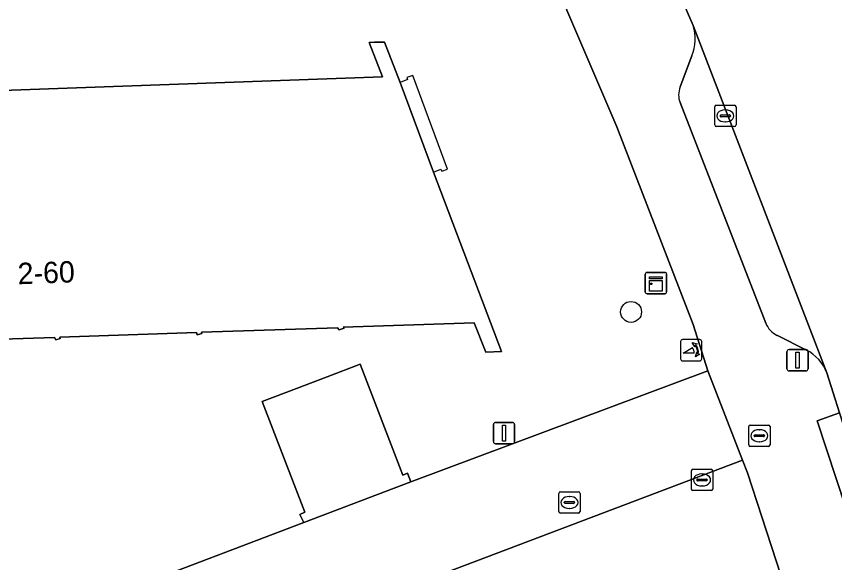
# Model space of a CAD drawing. Extents: x 159262 to 160143, y 383399 to 384319.
# Drawn here: x 159366.62 to 159404.96, y 383958.93 to 383984.53 of the extents above; entities that cross this region are included whole.
import ezdxf

# ---------------------------------------------------------------- set-up
doc = ezdxf.new("R2010")
doc.units = 0
for name, color, linetype in [('IMGEO_Boom', 7, 'Continuous'), ('IMGEO_Erf', 7, 'Continuous'), ('IMGEO_Kast', 7, 'Continuous'), ('IMGEO_Kolk', 7, 'Continuous'), ('IMGEO_Lichtmast', 7, 'Continuous'), ('IMGEO_Pand', 7, 'Continuous'), ('IMGEO_Pand_nummerreeks', 7, 'Continuous'), ('IMGEO_Pand_overbouw', 7, 'Continuous'), ('IMGEO_Parkeervlak_open', 7, 'Continuous'), ('IMGEO_Poller', 7, 'Continuous'), ('IMGEO_Rijbaan_lokaal_gesloten', 7, 'Continuous'), ('IMGEO_Rijbaan_lokaal_open', 7, 'Continuous'), ('IMGEO_Rioolput', 7, 'Continuous'), ('IMGEO_Voetpad_open', 7, 'Continuous')]:
    doc.layers.add(name, color=color, linetype=linetype)

msp = doc.modelspace()

# ---------------------------------------------------------------- linework, layer by layer
at = {"layer": 'IMGEO_Boom'}
msp.add_circle((159395.421, 383970.68), 0.489, dxfattribs=at)
at = {"layer": 'IMGEO_Erf'}
for points in [[(159335.499, 383939.052), (159333.905, 383943.27), (159354.442, 383951.073), (159380.083, 383960.815), (159379.898, 383961.186), (159380.135, 383961.305), (159378.135, 383966.476), (159379.752, 383967.096), (159381.185, 383967.645), (159382.735, 383968.24), (159384.72, 383963.03), (159384.942, 383963.121), (159385.106, 383962.718), (159399.026, 383967.927), (159398.336, 383970.098), (159394.756, 383979.351), (159389.333, 383992.016)], [(159344.657, 383980.291), (159383.776, 383981.694), (159383.152, 383983.309), (159383.394, 383983.314), (159383.868, 383983.324), (159384.598, 383981.432), (159386.168, 383977.233), (159389.349, 383968.834), (159388.612, 383968.797), (159388.579, 383968.879), (159388.067, 383970.169), (159381.936, 383969.972), (159381.973, 383969.915), (159381.739, 383969.835), (159381.671, 383969.934), (159375.291, 383969.734), (159375.312, 383969.667), (159375.094, 383969.602), (159375.055, 383969.714), (159368.659, 383969.491), (159368.676, 383969.433), (159368.464, 383969.373), (159368.403, 383969.478), (159362.023, 383969.283)]]:
    msp.add_lwpolyline(points, dxfattribs=at)
at = {"layer": 'IMGEO_Kast'}
for p, q in [((159396.087, 383971.609), (159396.087, 383972.45)), ((159396.087, 383972.45), (159396.087, 383971.609)), ((159396.162, 383972.534), (159397.003, 383972.534)), ((159397.003, 383972.534), (159396.162, 383972.534)), ((159397.087, 383972.459), (159397.087, 383971.618)), ((159397.087, 383971.618), (159397.087, 383972.459)), ((159397.012, 383971.534), (159396.171, 383971.534)), ((159396.171, 383971.534), (159397.012, 383971.534))]:
    msp.add_line(p, q, dxfattribs=at)
for points in [[(159396.282, 383972.324), (159396.882, 383972.324), (159396.882, 383972.239), (159396.282, 383972.239), (159396.282, 383972.324)], [(159396.282, 383972.149), (159396.882, 383972.149), (159396.882, 383971.66), (159396.282, 383971.66), (159396.282, 383972.149)]]:
    msp.add_lwpolyline(points, dxfattribs=at)
msp.add_circle((159396.366, 383971.998), 0.0377, dxfattribs=at)
for centre, start, end in [((159396.165, 383972.456), 92.4484, 184.2845), ((159396.165, 383972.456), 92.4484, 184.2845), ((159397.009, 383972.456), 2.4484, 94.2845), ((159397.009, 383972.456), 2.4484, 94.2845), ((159396.165, 383971.612), 182.4484, 274.2845), ((159396.165, 383971.612), 182.4484, 274.2845), ((159397.009, 383971.612), 272.4484, 4.2845), ((159397.009, 383971.612), 272.4484, 4.2845)]:
    msp.add_arc(centre, 0.0779, start, end, dxfattribs=at)
at = {"layer": 'IMGEO_Kolk'}
for p, q in [((159399.339, 383979.44), (159399.339, 383980.292)), ((159399.414, 383980.366), (159400.266, 383980.366)), ((159399.827, 383980.146), (159399.852, 383980.146)), ((159400.34, 383980.292), (159400.34, 383979.44)), ((159399.598, 383979.86), (159399.598, 383979.872)), ((159400.036, 383979.823), (159399.638, 383979.823)), ((159399.641, 383979.909), (159400.039, 383979.909)), ((159400.082, 383979.872), (159400.082, 383979.86)), ((159400.266, 383979.366), (159399.414, 383979.366)), ((159399.85, 383979.586), (159399.825, 383979.586)), ((159398.248, 383962.383), (159398.248, 383963.235)), ((159398.323, 383963.309), (159399.175, 383963.309)), ((159399.249, 383963.235), (159399.249, 383962.383)), ((159398.55, 383962.852), (159398.948, 383962.852)), ((159398.736, 383963.089), (159398.761, 383963.089)), ((159398.507, 383962.803), (159398.507, 383962.815)), ((159398.945, 383962.766), (159398.547, 383962.766)), ((159398.759, 383962.529), (159398.734, 383962.529)), ((159398.991, 383962.815), (159398.991, 383962.803)), ((159399.175, 383962.309), (159398.323, 383962.309))]:
    msp.add_line(p, q, dxfattribs=at)
for points in [[(159399.339, 383979.44), (159399.339, 383980.292)], [(159399.414, 383980.366), (159400.266, 383980.366)], [(159400.34, 383980.292), (159400.34, 383979.44)], [(159400.266, 383979.366), (159399.414, 383979.366)], [(159398.248, 383962.383), (159398.248, 383963.235)], [(159398.323, 383963.309), (159399.175, 383963.309)], [(159399.249, 383963.235), (159399.249, 383962.383)], [(159399.175, 383962.309), (159398.323, 383962.309)]]:
    msp.add_lwpolyline(points, dxfattribs=at)
for centre, radius, start, end in [((159399.416, 383980.29), 0.0765, 91.552, 178.448), ((159399.416, 383980.29), 0.0765, 91.552, 178.448), ((159400.264, 383980.29), 0.0765, 1.552, 88.448), ((159400.264, 383980.29), 0.0765, 1.552, 88.448), ((159399.638, 383979.869), 0.0403, 85.8775, 175.7526), ((159399.635, 383979.859), 0.0366, 178.938, 274.7102), ((159400.039, 383979.866), 0.043, 264.8664, 352.4533), ((159400.043, 383979.871), 0.0386, 1.7309, 96.639), ((159399.416, 383979.442), 0.0765, 181.552, 268.448), ((159399.416, 383979.442), 0.0765, 181.552, 268.448), ((159400.264, 383979.442), 0.0765, 271.552, 358.448), ((159400.264, 383979.442), 0.0765, 271.552, 358.448), ((159398.325, 383963.233), 0.0765, 91.552, 178.448), ((159398.325, 383963.233), 0.0765, 91.552, 178.448), ((159399.173, 383963.233), 0.0765, 1.552, 88.448), ((159399.173, 383963.233), 0.0765, 1.552, 88.448), ((159398.547, 383962.812), 0.0403, 85.8775, 175.7526), ((159398.952, 383962.814), 0.0386, 1.7309, 96.639), ((159398.544, 383962.802), 0.0366, 178.938, 274.7102), ((159398.948, 383962.809), 0.043, 264.8664, 352.4533), ((159398.325, 383962.385), 0.0765, 181.552, 268.448), ((159398.325, 383962.385), 0.0765, 181.552, 268.448), ((159399.173, 383962.385), 0.0765, 271.552, 358.448), ((159399.173, 383962.385), 0.0765, 271.552, 358.448)]:
    msp.add_arc(centre, radius, start, end, dxfattribs=at)
for centre, major_axis, ratio, start_param, end_param in [((159399.826, 383979.866), (-0.387, 0.002), 0.722429, 4.712389, 7.853982), ((159399.851, 383979.866), (-0.39, 0.002), 0.717154, 1.570796, 4.712389), ((159398.735, 383962.809), (-0.387, 0.002), 0.722429, 4.712389, 7.853982), ((159398.76, 383962.809), (-0.39, 0.002), 0.717154, 1.570796, 4.712389)]:
    msp.add_ellipse(centre, major_axis=major_axis, ratio=ratio, start_param=start_param, end_param=end_param, dxfattribs=at)
at = {"layer": 'IMGEO_Lichtmast'}
for p, q in [((159402.723, 383968.015), (159402.723, 383968.815)), ((159402.723, 383968.815), (159402.723, 383968.015)), ((159402.823, 383968.915), (159403.613, 383968.915)), ((159403.613, 383968.915), (159402.823, 383968.915)), ((159403.713, 383968.815), (159403.713, 383968.015)), ((159403.713, 383968.015), (159403.713, 383968.815)), ((159403.613, 383967.915), (159402.823, 383967.915)), ((159402.823, 383967.915), (159403.613, 383967.915)), ((159388.973, 383964.602), (159388.973, 383965.402)), ((159388.973, 383965.402), (159388.973, 383964.602)), ((159389.073, 383965.502), (159389.863, 383965.502)), ((159389.863, 383965.502), (159389.073, 383965.502)), ((159389.963, 383965.402), (159389.963, 383964.602)), ((159389.963, 383964.602), (159389.963, 383965.402)), ((159389.863, 383964.502), (159389.073, 383964.502)), ((159389.073, 383964.502), (159389.863, 383964.502))]:
    msp.add_line(p, q, dxfattribs=at)
for points in [[(159403.143, 383968.79), (159403.293, 383968.79), (159403.293, 383968.04), (159403.143, 383968.04), (159403.143, 383968.79)], [(159389.393, 383965.377), (159389.543, 383965.377), (159389.543, 383964.627), (159389.393, 383964.627), (159389.393, 383965.377)]]:
    msp.add_lwpolyline(points, dxfattribs=at)
for centre, start, end in [((159402.823, 383968.815), 90, 180), ((159402.823, 383968.815), 90, 180), ((159403.613, 383968.815), 0, 90), ((159403.613, 383968.815), 360, 90), ((159402.823, 383968.015), 180, 270), ((159402.823, 383968.015), 180, 270), ((159403.613, 383968.015), 270, 0), ((159403.613, 383968.015), 270, 0), ((159389.073, 383965.402), 90, 180), ((159389.073, 383965.402), 90, 180), ((159389.863, 383965.402), 0, 90), ((159389.863, 383965.402), 360, 90), ((159389.073, 383964.602), 180, 270), ((159389.073, 383964.602), 180, 270), ((159389.863, 383964.602), 270, 0), ((159389.863, 383964.602), 270, 0)]:
    msp.add_arc(centre, 0.1, start, end, dxfattribs=at)
at = {"layer": 'IMGEO_Pand'}
msp.add_lwpolyline([(159362.023, 383969.283), (159368.403, 383969.478), (159368.464, 383969.373), (159368.676, 383969.433), (159368.659, 383969.491), (159375.055, 383969.714), (159375.094, 383969.602), (159375.312, 383969.667), (159375.291, 383969.734), (159381.671, 383969.934), (159381.739, 383969.835), (159381.973, 383969.915), (159381.936, 383969.972), (159388.067, 383970.169), (159388.579, 383968.879), (159388.612, 383968.797), (159389.349, 383968.834), (159386.168, 383977.233), (159384.598, 383981.432), (159383.868, 383983.324), (159383.394, 383983.314), (159383.152, 383983.309), (159383.776, 383981.694), (159344.657, 383980.291)], dxfattribs=at)
msp.add_lwpolyline([(159382.735, 383968.24), (159381.185, 383967.645), (159379.752, 383967.096), (159378.135, 383966.476), (159380.135, 383961.305), (159379.898, 383961.186), (159380.083, 383960.815), (159385.106, 383962.718), (159384.942, 383963.121), (159384.72, 383963.03)], close=True, dxfattribs=at)
at = {"layer": 'IMGEO_Pand_overbouw'}
msp.add_lwpolyline([(159386.168, 383977.233), (159386.514, 383977.364), (159386.557, 383977.269), (159386.817, 383977.37), (159385.193, 383981.755), (159384.92, 383981.671), (159384.952, 383981.577), (159384.598, 383981.432)], close=True, dxfattribs=at)
at = {"layer": 'IMGEO_Parkeervlak_open'}
for points in [[(159404.594, 383967.834), (159398.332, 383984.101)], [(159398.275, 383982.682), (159397.729, 383981.222)], [(159397.722, 383980.489), (159401.733, 383970.153)], [(159402.259, 383969.584), (159403.636, 383968.894)]]:
    msp.add_lwpolyline(points, dxfattribs=at)
msp.add_lwpolyline([(159333.905, 383943.27), (159335.499, 383939.052), (159400.645, 383963.731), (159399.026, 383967.927), (159385.106, 383962.718), (159380.083, 383960.815), (159354.442, 383951.073)], close=True, dxfattribs=at)
for centre, radius, start, end in [((159396.292, 383983.472), 2.134, 338.2671, 17.1323), ((159398.577, 383980.847), 0.927, 156.173, 202.7327), ((159402.729, 383970.546), 1.071, 201.5476, 243.9548), ((159402.718, 383967.102), 2.014, 21.3288, 62.884)]:
    msp.add_arc(centre, radius, start, end, dxfattribs=at)
at = {"layer": 'IMGEO_Poller'}
for p, q in [((159398.642, 383969.386), (159397.834, 383969.386)), ((159398.642, 383969.386), (159397.834, 383969.386)), ((159397.74, 383969.291), (159397.74, 383968.484)), ((159397.74, 383969.291), (159397.74, 383968.484)), ((159398.736, 383968.484), (159398.736, 383969.291)), ((159398.736, 383968.484), (159398.736, 383969.291)), ((159397.834, 383968.389), (159398.642, 383968.389)), ((159397.834, 383968.389), (159398.642, 383968.389))]:
    msp.add_line(p, q, dxfattribs=at)
for points in [[(159398.375, 383968.742), (159397.862, 383968.742), (159398.292, 383969.017)], [(159398.419, 383969.115), (159398.407, 383969.042), (159398.282, 383969.247)], [(159398.282, 383969.247), (159398.513, 383969.181), (159398.442, 383969.149)], [(159398.435, 383968.57), (159398.501, 383968.801), (159398.531, 383968.733)], [(159398.567, 383968.706), (159398.639, 383968.695), (159398.435, 383968.57)]]:
    msp.add_lwpolyline(points, dxfattribs=at)
for centre, radius, start, end in [((159397.834, 383969.291), 0.0946, 90, 180), ((159397.834, 383969.291), 0.0946, 90, 180), ((159398.642, 383969.291), 0.0946, 0, 90), ((159398.642, 383969.291), 0.0946, 0, 90), ((159398.047, 383968.792), 0.332, 351.3247, 42.4854), ((159398.061, 383968.802), 0.476, 351.7527, 41.1691), ((159398.061, 383968.802), 0.516, 349.3569, 42.2912), ((159397.834, 383968.484), 0.0946, 180, 270), ((159397.834, 383968.484), 0.0946, 180, 270), ((159398.642, 383968.484), 0.0946, 270, 0), ((159398.642, 383968.484), 0.0946, 270, 0)]:
    msp.add_arc(centre, radius, start, end, dxfattribs=at)
at = {"layer": 'IMGEO_Rijbaan_lokaal_gesloten'}
msp.add_lwpolyline([(159393.123, 383996.221), (159394.187, 383993.607), (159398.332, 383984.101), (159404.594, 383967.834), (159405.193, 383965.947), (159408.293, 383956.37), (159410.177, 383950.495), (159413.015, 383941.87), (159416.031, 383931.803), (159421.956, 383933.752), (159421.516, 383935.082), (159415.217, 383954.446), (159415.056, 383954.953), (159413.556, 383959.538), (159412.169, 383963.86), (159410.222, 383969.878), (159410.063, 383970.376), (159407.816, 383977.286), (159405.612, 383984.075), (159405.091, 383986.056), (159404.511, 383988.312), (159402.581, 383987.712)], dxfattribs=at)
at = {"layer": 'IMGEO_Rijbaan_lokaal_open'}
msp.add_lwpolyline([(159402.89, 383956.96), (159400.874, 383963.136), (159400.645, 383963.731), (159335.499, 383939.052), (159336.043, 383937.614), (159338.276, 383931.706), (159344.058, 383933.891)], dxfattribs=at)
at = {"layer": 'IMGEO_Rioolput'}
for p, q in [((159400.932, 383964.453), (159400.932, 383965.305)), ((159401.007, 383965.379), (159401.859, 383965.379)), ((159401.42, 383965.159), (159401.445, 383965.159)), ((159401.933, 383965.305), (159401.933, 383964.453)), ((159401.191, 383964.873), (159401.191, 383964.885)), ((159401.629, 383964.836), (159401.231, 383964.836)), ((159401.234, 383964.922), (159401.632, 383964.922)), ((159401.675, 383964.885), (159401.675, 383964.873)), ((159401.859, 383964.379), (159401.007, 383964.379)), ((159401.443, 383964.599), (159401.418, 383964.599)), ((159392.033, 383961.328), (159392.033, 383962.18)), ((159392.108, 383962.254), (159392.96, 383962.254)), ((159393.034, 383962.18), (159393.034, 383961.328)), ((159392.292, 383961.748), (159392.292, 383961.76)), ((159392.73, 383961.711), (159392.332, 383961.711)), ((159392.335, 383961.797), (159392.733, 383961.797)), ((159392.521, 383962.034), (159392.546, 383962.034)), ((159392.776, 383961.76), (159392.776, 383961.748)), ((159392.544, 383961.474), (159392.519, 383961.474)), ((159392.96, 383961.254), (159392.108, 383961.254))]:
    msp.add_line(p, q, dxfattribs=at)
for points in [[(159400.932, 383964.453), (159400.932, 383965.305)], [(159401.007, 383965.379), (159401.859, 383965.379)], [(159401.933, 383965.305), (159401.933, 383964.453)], [(159401.859, 383964.379), (159401.007, 383964.379)], [(159392.033, 383961.328), (159392.033, 383962.18)], [(159392.108, 383962.254), (159392.96, 383962.254)], [(159393.034, 383962.18), (159393.034, 383961.328)], [(159392.96, 383961.254), (159392.108, 383961.254)]]:
    msp.add_lwpolyline(points, dxfattribs=at)
for centre, radius, start, end in [((159401.009, 383965.303), 0.0765, 91.552, 178.448), ((159401.009, 383965.303), 0.0765, 91.552, 178.448), ((159401.857, 383965.303), 0.0765, 1.552, 88.448), ((159401.857, 383965.303), 0.0765, 1.552, 88.448), ((159401.231, 383964.882), 0.0403, 85.8775, 175.7526), ((159401.228, 383964.872), 0.0366, 178.938, 274.7102), ((159401.632, 383964.879), 0.043, 264.8664, 352.4533), ((159401.636, 383964.884), 0.0386, 1.7309, 96.639), ((159401.009, 383964.455), 0.0765, 181.552, 268.448), ((159401.009, 383964.455), 0.0765, 181.552, 268.448), ((159401.857, 383964.455), 0.0765, 271.552, 358.448), ((159401.857, 383964.455), 0.0765, 271.552, 358.448), ((159392.11, 383962.178), 0.0765, 91.552, 178.448), ((159392.11, 383962.178), 0.0765, 91.552, 178.448), ((159392.958, 383962.178), 0.0765, 1.552, 88.448), ((159392.958, 383962.178), 0.0765, 1.552, 88.448), ((159392.332, 383961.757), 0.0403, 85.8775, 175.7526), ((159392.329, 383961.747), 0.0366, 178.938, 274.7102), ((159392.733, 383961.754), 0.043, 264.8664, 352.4533), ((159392.737, 383961.759), 0.0386, 1.7309, 96.639), ((159392.11, 383961.33), 0.0765, 181.552, 268.448), ((159392.11, 383961.33), 0.0765, 181.552, 268.448), ((159392.958, 383961.33), 0.0765, 271.552, 358.448), ((159392.958, 383961.33), 0.0765, 271.552, 358.448)]:
    msp.add_arc(centre, radius, start, end, dxfattribs=at)
for centre, major_axis, ratio, start_param, end_param in [((159401.419, 383964.879), (-0.387, 0.002), 0.722429, 4.712389, 7.853982), ((159401.444, 383964.879), (-0.39, 0.002), 0.717154, 1.570796, 4.712389), ((159392.52, 383961.754), (-0.387, 0.002), 0.722429, 4.712389, 7.853982), ((159392.545, 383961.754), (-0.39, 0.002), 0.717154, 1.570796, 4.712389)]:
    msp.add_ellipse(centre, major_axis=major_axis, ratio=ratio, start_param=start_param, end_param=end_param, dxfattribs=at)
at = {"layer": 'IMGEO_Voetpad_open'}
for points in [[(159398.332, 383984.101), (159394.187, 383993.607), (159393.123, 383996.221), (159384.638, 383994.626)], [(159389.333, 383992.016), (159394.756, 383979.351), (159398.336, 383970.098), (159399.026, 383967.927), (159400.645, 383963.731), (159400.874, 383963.136), (159402.89, 383956.96), (159404.427, 383952.757), (159404.307, 383952.712), (159404.828, 383951.157), (159405.496, 383949.17), (159409.676, 383936.304), (159410.586, 383932.912), (159414.931, 383919.521), (159417.195, 383912.542)], [(159397.729, 383981.222), (159398.275, 383982.682)], [(159401.733, 383970.153), (159397.722, 383980.489)], [(159403.636, 383968.894), (159402.259, 383969.584)], [(159410.177, 383950.495), (159408.293, 383956.37), (159407.273, 383956.048), (159404.148, 383965.582), (159405.193, 383965.947), (159404.594, 383967.834)]]:
    msp.add_lwpolyline(points, dxfattribs=at)
msp.add_lwpolyline([(159404.148, 383965.582), (159407.273, 383956.048), (159408.293, 383956.37), (159405.193, 383965.947)], close=True, dxfattribs=at)
for centre, radius, start, end in [((159396.292, 383983.472), 2.134, 338.2671, 17.1323), ((159398.577, 383980.847), 0.927, 156.173, 202.7327), ((159402.729, 383970.546), 1.071, 201.5476, 243.9548), ((159402.718, 383967.102), 2.014, 21.3288, 62.884)]:
    msp.add_arc(centre, radius, start, end, dxfattribs=at)

# ---------------------------------------------------------------- texts
at = {"layer": 'IMGEO_Pand_nummerreeks'}
msp.add_text('2-60', height=1, rotation=2.0283, dxfattribs=at).set_placement((159366.698, 383971.975))
msp.add_text('2-60', height=1, rotation=2.0283, dxfattribs=at).set_placement((159366.698, 383971.975))

doc.saveas('drawing.dxf')
